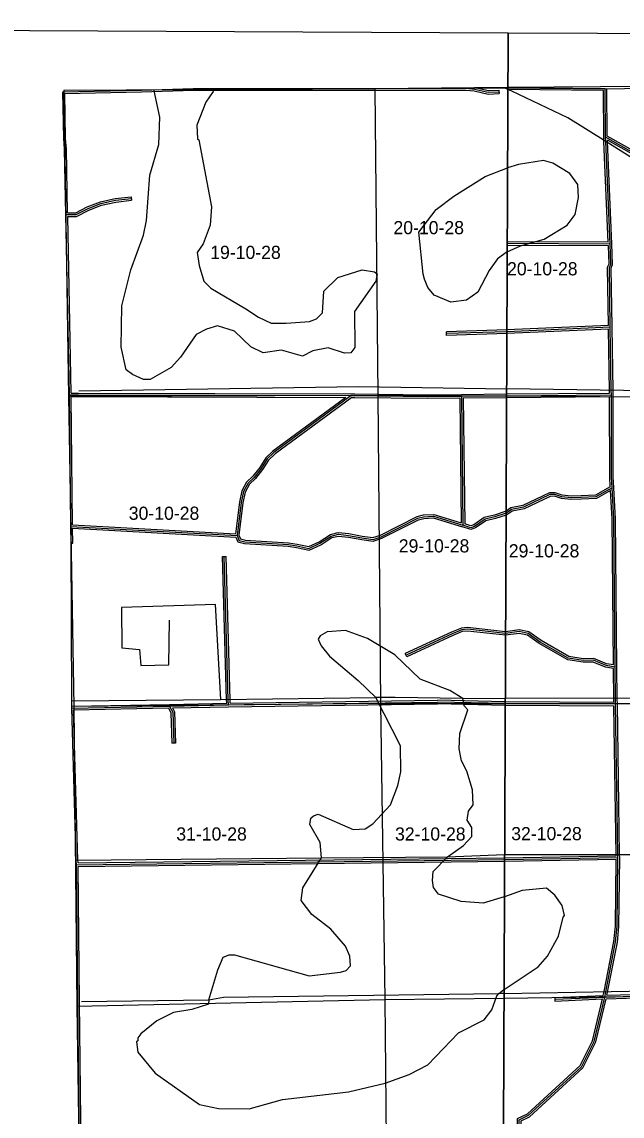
# Model space of a CAD drawing. Extents: x 457167 to 656239, y 1787309 to 1969297.
# Drawn here: x 489068 to 499317, y 1905490 to 1924183 of the extents above; entities that cross this region are included whole.
import ezdxf

# ---------------------------------------------------------------- set-up
doc = ezdxf.new("R2010")
doc.units = 0
for name, color, linetype in [('Level 1', 7, 'Continuous'), ('Level 10', 7, 'Continuous'), ('Level 2', 7, 'Continuous'), ('Level 31', 7, 'Continuous'), ('Level 32', 7, 'Continuous'), ('Level 5', 7, 'Continuous'), ('Level 55', 7, 'Continuous'), ('Level 63', 7, 'Continuous'), ('Level 7', 7, 'Continuous')]:
    doc.layers.add(name, color=color, linetype=linetype)

msp = doc.modelspace()

# ---------------------------------------------------------------- linework, layer by layer
at = {"layer": 'Level 1'}
for p, q in [((495095.742, 1923046.55), (497367.423, 1923065.558)), ((497367.422, 1923065.558), (500383.596, 1923090.799)), ((489785.362, 1923018.136), (495095.742, 1923046.55)), ((489785.362, 1923018.136), (489865.626, 1917786.117)), ((495095.742, 1923046.55), (495145.956, 1917802.671)), ((495145.956, 1917802.671), (489865.626, 1917786.117)), ((489865.626, 1917786.117), (489955.57, 1912489.956)), ((495145.956, 1917802.671), (495194.072, 1912538.772)), ((497344.806, 1917789.291), (495145.956, 1917802.671)), ((500526.47, 1917769.934), (497344.805, 1917789.291)), ((495194.072, 1912538.772), (489955.57, 1912489.956)), ((489955.57, 1912489.956), (490004.376, 1907366.257)), ((495194.072, 1912538.772), (495265.193, 1907481.055)), ((495194.072, 1912538.772), (497322.296, 1912537.815)), ((497322.295, 1912537.815), (500544.377, 1912536.369)), ((490004.376, 1907366.257), (495265.193, 1907481.055)), ((490004.376, 1907366.257), (490082.56, 1902118.226)), ((495265.193, 1907481.055), (497300.735, 1907507.73)), ((495265.193, 1907481.055), (495321.386, 1902233.138)), ((497300.734, 1907507.73), (499989.248, 1907542.964))]:
    msp.add_line(p, q, dxfattribs=at)
at = {"layer": 'Level 10'}
for points in [[(497367.384, 1923056.656), (497367.66, 1923056.665), (499028.695, 1923040.686), (499688.708, 1923050.695), (500311.72, 1923060.703), (500960.734, 1923070.711), (502686.769, 1923096.735), (502722.769, 1923096.735), (503619.787, 1923111.747), (504267.8, 1923121.756), (504934.814, 1923131.765), (505605.828, 1923142.773), (506268.841, 1923152.782), (506936.855, 1923162.791), (507564.867, 1923172.799), (508242.881, 1923183.808), (508869.894, 1923193.816), (509531.907, 1923203.826), (510624.93, 1923221.84), (510883.935, 1923225.843), (511429.945, 1923234.851), (511717.951, 1923239.855), (512966.977, 1923258.871)], [(490043.886, 1905424.169), (490022.847, 1907445.216), (489997.801, 1909784.271), (489995.801, 1909861.272), (489919.749, 1912460.331), (489918.746, 1912586.335), (489907.695, 1915278.397), (489904.689, 1915563.403), (489878.645, 1917812.456), (489819.585, 1920889.526), (489798.563, 1922006.552), (489782.559, 1922189.556), (489769.544, 1922990.575), (491112.564, 1923017.591), (491995.577, 1923046.601), (496647.65, 1923048.656), (496656.65, 1923047.656), (497308.66, 1923054.664), (497367.385, 1923056.656)]]:
    msp.add_lwpolyline(points, dxfattribs=at)
at = {"layer": 'Level 31'}
for p, q in [((489782.86, 1922189.898), (489769.94, 1922990.366)), ((496647.955, 1923049.096), (496656.211, 1923047.969)), ((496656.211, 1923047.969), (496797.859, 1923031.721)), ((497367.386, 1923056.903), (497367.378, 1923056.903)), ((499028.84, 1923041.068), (497367.385, 1923056.903)), ((499033.269, 1922213.735), (499028.84, 1923041.068)), ((489798.559, 1922006.546), (489782.86, 1922189.898)), ((499036.444, 1922138.444), (499033.269, 1922213.735)), ((499110.995, 1920388.221), (499036.444, 1922138.444)), ((489819.911, 1920890.025), (489798.559, 1922006.546)), ((489878.529, 1917812.867), (489819.911, 1920890.025)), ((497355.977, 1920395.361), (497355.95, 1920395.361)), ((499110.995, 1920388.221), (497355.976, 1920395.361)), ((499116.077, 1918965.584), (497349.523, 1918889.861)), ((499132.775, 1917883.278), (499116.077, 1918965.584)), ((499133.742, 1917811.634), (499132.775, 1917883.278)), ((489878.529, 1917812.867), (490036.791, 1917812.518)), ((489904.651, 1915563.541), (489878.529, 1917812.867)), ((490036.791, 1917812.518), (494690.239, 1917797.698)), ((495989.013, 1917783.315), (496575.692, 1917789.14)), ((496575.692, 1917789.14), (496599.877, 1915585.654)), ((497344.84, 1917797.461), (499133.742, 1917811.634)), ((489907.82, 1915278.42), (489904.651, 1915563.541)), ((489904.651, 1915563.541), (492744.616, 1915408.315)), ((492593.321, 1912600.48), (492524.37, 1915049.271)), ((499204.837, 1912619.084), (499199.825, 1913161.312)), ((492595.803, 1912514.646), (492593.321, 1912600.48)), ((499205.714, 1912525.986), (499204.837, 1912619.084)), ((489919.318, 1912460.768), (491591.01, 1912494.379)), ((489996.012, 1909861.383), (489919.318, 1912460.768)), ((491591.01, 1912494.379), (492595.803, 1912514.646)), ((492595.803, 1912514.646), (496163.803, 1912564.121)), ((499205.714, 1912525.986), (497322.293, 1912537.303)), ((499245.041, 1909955.883), (499205.714, 1912525.986)), ((489998.209, 1909784.279), (489996.012, 1909861.383)), ((497310.878, 1909874.321), (499245.793, 1909908.241)), ((499245.793, 1909908.241), (499245.041, 1909955.883)), ((490022.679, 1907444.781), (489998.209, 1909784.279)), ((499020.167, 1907524.728), (502371.721, 1907620.828)), ((499020.167, 1907524.728), (499038.035, 1907615.201)), ((498169.658, 1907486.531), (499020.167, 1907524.728))]:
    msp.add_line(p, q, dxfattribs=at)
for points in [[(489769.94, 1922990.366), (491112.251, 1923017.431), (491996.05, 1923046.218), (496647.955, 1923049.096)], [(496797.859, 1923031.721), (497030.869, 1922980.531), (497215.514, 1922987.735)], [(500896.94, 1921156.345), (499840.264, 1921735.376), (499690.74, 1921844.379), (499033.269, 1922213.735)], [(489819.911, 1920890.025), (489996.276, 1920890.321), (490197.888, 1920993.42), (490417.226, 1921081.531), (490665.642, 1921134.601), (490937.48, 1921166.839)], [(499116.077, 1918965.584), (499100.078, 1919987.521), (499125.43, 1920045.961), (499110.995, 1920388.221)], [(497349.524, 1918889.861), (497349.486, 1918889.859), (496319.396, 1918857.211)], [(494690.239, 1917797.698), (493371.233, 1916825.621), (493254.436, 1916716.675), (493154.873, 1916552.015), (493035.033, 1916401.991), (492929.716, 1916302.087), (492853.454, 1916160.963), (492812.261, 1915972.771), (492744.616, 1915408.315)], [(494690.239, 1917797.698), (494755.07, 1917797.778), (495989.013, 1917783.315)], [(496575.692, 1917789.14), (497344.797, 1917797.461), (497344.841, 1917797.461)], [(499147.027, 1916224.228), (499136.698, 1916411.19), (499133.742, 1917811.634)], [(499147.027, 1916224.228), (498868.926, 1916070.857), (498620.34, 1916057.371), (498444.885, 1916052.301), (498286.996, 1916067.521), (498169.901, 1916109.115), (498082.174, 1916106.58), (497634.09, 1915891.398), (497426.385, 1915851.197), (497336.23, 1915788.712)], [(499199.825, 1913161.312), (499175.605, 1915693.9), (499147.027, 1916224.228)], [(497336.231, 1915788.712), (497336.175, 1915788.673), (497146.505, 1915729.85), (496976.931, 1915688.396), (496798.742, 1915565.158), (496734.441, 1915541.434), (496599.877, 1915585.654)], [(492744.616, 1915408.315), (492776.671, 1915325.987), (492876.032, 1915299.728), (493618.582, 1915255.724), (493761.498, 1915232.186), (493969.16, 1915188.362), (494156.105, 1915276.274), (494349.244, 1915399.797), (494472.051, 1915429.442), (494647.408, 1915411.583), (494875.41, 1915367.676), (495065.351, 1915341.391), (495202.536, 1915388.433), (495828.424, 1915706.09), (495927.682, 1915729.297), (496097.435, 1915738.38), (496599.877, 1915585.654)], [(497327.422, 1913733.711), (497327.356, 1913733.702), (496677.388, 1913807.051), (496580.718, 1913795.468), (496417.072, 1913730.717), (495627.584, 1913365.756)], [(499199.825, 1913161.312), (499044.519, 1913188.52), (498831.31, 1913277.431), (498652.981, 1913272.371), (498398.56, 1913311.276), (497919.813, 1913588.973), (497712.569, 1913733.503), (497560.467, 1913766.521), (497327.421, 1913733.711)], [(491591.01, 1912494.379), (491642.986, 1912389.051), (491660.037, 1911863.131)], [(497322.294, 1912537.303), (497322.223, 1912537.304), (496163.803, 1912564.121)], [(489998.209, 1909784.279), (497310.798, 1909874.319), (497310.879, 1909874.321)], [(499038.035, 1907615.201), (499206.941, 1908466.159), (499233.185, 1908732.968), (499245.793, 1909908.241)], [(490044.443, 1905351.126), (490043.817, 1905424.223), (490022.679, 1907444.781)], [(497629.768, 1902331.887), (497561.635, 1905429.406), (497720.588, 1905504), (498623.787, 1906334.361), (498842.111, 1906766.906), (499020.167, 1907524.728)]]:
    msp.add_lwpolyline(points, dxfattribs=at)
at = {"layer": 'Level 32'}
for p, q in [((489812.841, 1922191.421), (489800.419, 1922960.972)), ((496645.928, 1923019.092), (496652.475, 1923018.199)), ((496652.475, 1923018.199), (496792.919, 1923002.089)), ((497214.344, 1923017.713), (497216.684, 1922957.756)), ((497367.093, 1923026.903), (497367.391, 1923058.264)), ((497367.257, 1923026.901), (497367.093, 1923026.903)), ((498999, 1923011.349), (497367.256, 1923026.901)), ((497367.391, 1923058.343), (497367.392, 1923058.345)), ((497367.391, 1923058.342), (497367.391, 1923058.343)), ((497367.391, 1923058.335), (497367.391, 1923058.342)), ((497367.391, 1923058.322), (497367.391, 1923058.335)), ((497367.391, 1923058.304), (497367.391, 1923058.322)), ((497367.391, 1923058.278), (497367.391, 1923058.304)), ((497367.391, 1923058.264), (497367.391, 1923058.278)), ((499003.273, 1922213.021), (498999, 1923011.349)), ((499063.177, 1922231.344), (499058.841, 1923041.143)), ((489828.535, 1922008.112), (489812.841, 1922191.421)), ((499006.47, 1922137.179), (499003.273, 1922213.021)), ((499079.684, 1920418.348), (499006.471, 1922137.166)), ((499066.419, 1922139.707), (499065.512, 1922161.21)), ((499140.969, 1920389.497), (499066.418, 1922139.72)), ((489849.343, 1920920.074), (489828.536, 1922008.112)), ((490933.946, 1921196.631), (490941.012, 1921137.046)), ((489907.966, 1917842.801), (489850.487, 1920860.074)), ((497355.829, 1920365.361), (497356.071, 1920425.361)), ((497355.849, 1920365.361), (497355.829, 1920365.361)), ((499082.229, 1920358.336), (497355.848, 1920365.361)), ((497356.106, 1920425.361), (497356.071, 1920425.361)), ((499079.684, 1920418.348), (497356.105, 1920425.361)), ((499085.624, 1918994.306), (497349.651, 1918919.895)), ((499162.772, 1917883.74), (499146.075, 1918966.046)), ((496320.346, 1918827.225), (496318.445, 1918887.196)), ((497349.396, 1918859.841), (496320.346, 1918827.225)), ((499102.778, 1917882.872), (499086.557, 1918934.289)), ((489907.966, 1917842.801), (490036.858, 1917842.518)), ((490036.888, 1917842.518), (494690.335, 1917827.698)), ((497344.969, 1917827.464), (499103.339, 1917841.393)), ((499103.339, 1917841.393), (499102.778, 1917882.872)), ((499163.743, 1917811.696), (499162.773, 1917883.682)), ((489908.882, 1917782.799), (490036.726, 1917782.517)), ((489934.325, 1915591.963), (489908.882, 1917782.798)), ((490036.696, 1917782.517), (494599.356, 1917767.986)), ((495988.987, 1917753.311), (496546.023, 1917758.842)), ((495989.041, 1917813.316), (496575.395, 1917819.139)), ((496546.024, 1917758.842), (496569.43, 1915626.265)), ((496606.021, 1917759.465), (497344.713, 1917767.458)), ((496606.021, 1917759.464), (496629.641, 1915607.451)), ((489934.325, 1915591.963), (492718.176, 1915439.805)), ((489937.818, 1915278.752), (489935.006, 1915531.835)), ((489935.006, 1915531.835), (492723.675, 1915379.413)), ((489907.695, 1915278.418), (489937.818, 1915278.752)), ((492494.382, 1915048.427), (492554.359, 1915050.116)), ((492563.333, 1912599.636), (492494.382, 1915048.427)), ((492623.31, 1912601.323), (492554.359, 1915050.116)), ((495640.172, 1913338.525), (495614.996, 1913392.989)), ((499234.836, 1912619.361), (499229.825, 1913161.59)), ((499174.838, 1912618.806), (499170.058, 1913136.069)), ((492564.942, 1912544.03), (492563.334, 1912599.613)), ((492624.937, 1912545.053), (492623.309, 1912601.346)), ((499175.428, 1912556.168), (499174.838, 1912618.801)), ((499235.714, 1912526.267), (499234.836, 1912619.366)), ((489919.506, 1912490.777), (491590.406, 1912524.373)), ((489950.2, 1912431.382), (491572.546, 1912464.001)), ((490026, 1909862.267), (489950.2, 1912431.382)), ((491590.405, 1912524.373), (492564.941, 1912544.03)), ((491638.796, 1912465.336), (492596.22, 1912484.648)), ((492596.22, 1912484.648), (496163.665, 1912534.114)), ((492624.938, 1912545.053), (496163.943, 1912594.125)), ((497322.422, 1912567.308), (496163.942, 1912594.125)), ((499176.167, 1912496.161), (497322.165, 1912507.303)), ((499215.045, 1909955.423), (499176.167, 1912496.161)), ((499275.039, 1909956.341), (499235.714, 1912526.267)), ((491690.021, 1911864.103), (491630.052, 1911862.159)), ((490027.357, 1909814.64), (490026.001, 1909862.236)), ((490028.522, 1909754.647), (497310.75, 1909844.316)), ((497311.006, 1909904.328), (499215.325, 1909937.711)), ((499215.325, 1909937.711), (499215.045, 1909955.409)), ((499275.797, 1909908.316), (499275.039, 1909956.356)), ((490052.679, 1907445.093), (490028.523, 1909754.647)), ((498168.313, 1907516.501), (498995.299, 1907553.641)), ((498995.299, 1907553.641), (499008.604, 1907621.014)), ((499044.095, 1907495.4), (502363.81, 1907590.587)), ((499056.883, 1907555.793), (502379.635, 1907651.066)), ((499056.883, 1907555.793), (499067.467, 1907609.389)), ((498168.313, 1907516.501), (498171.005, 1907456.561)), ((498171.005, 1907456.561), (498981.89, 1907492.977))]:
    msp.add_line(p, q, dxfattribs=at)
for points in [[(489800.42, 1922960.972), (491113.041, 1922987.44), (491996.548, 1923016.218), (496645.928, 1923019.093)], [(496792.919, 1923002.089), (497028.191, 1922950.402), (497216.684, 1922957.756)], [(496855.41, 1923049.793), (497033.546, 1923010.658), (497214.344, 1923017.713)], [(500887.318, 1921195.826), (499856.375, 1921760.757), (499706.98, 1921869.666), (499063.177, 1922231.344)], [(500856.702, 1921144.184), (499824.152, 1921709.996), (499674.5, 1921819.091), (499065.512, 1922161.21)], [(489849.343, 1920920.074), (489989.026, 1920920.31), (490185.441, 1921020.751), (490408.436, 1921110.33), (490660.731, 1921164.228), (490933.946, 1921196.631)], [(489850.488, 1920860.075), (490003.526, 1920860.332), (490210.335, 1920966.088), (490426.016, 1921052.731), (490670.554, 1921104.972), (490941.012, 1921137.046)], [(499085.625, 1918994.306), (499069.98, 1919993.523), (499095.166, 1920051.581), (499082.228, 1920358.336)], [(499146.075, 1918966.053), (499130.176, 1919981.518), (499155.695, 1920040.341), (499140.969, 1920389.485)], [(497349.652, 1918919.895), (497348.368, 1918919.84), (496318.445, 1918887.196)], [(499086.557, 1918934.289), (497350.604, 1918859.878), (497349.395, 1918859.841)], [(494599.356, 1917767.986), (493352.038, 1916848.742), (493230.922, 1916735.767), (493130.212, 1916569.211), (493012.885, 1916422.332), (492905.597, 1916320.56), (492825.051, 1916171.507), (492782.645, 1915977.776), (492718.176, 1915439.806)], [(494700.117, 1917767.709), (493390.428, 1916802.498), (493277.951, 1916697.582), (493179.534, 1916534.818), (493057.181, 1916381.649), (492953.834, 1916283.615), (492881.856, 1916150.419), (492841.876, 1915967.767), (492775.298, 1915412.201)], [(494690.201, 1917827.699), (494755.226, 1917827.779), (495989.041, 1917813.316)], [(494700.116, 1917767.71), (494754.913, 1917767.777), (495988.987, 1917753.311)], [(496575.367, 1917819.139), (497344.516, 1917827.461), (497344.97, 1917827.464)], [(497344.712, 1917767.458), (497345.078, 1917767.462), (499103.806, 1917781.395)], [(499116.033, 1916241.394), (499106.699, 1916410.33), (499103.806, 1917781.395)], [(499176.982, 1916225.882), (499166.697, 1916412.049), (499163.743, 1917811.696)], [(499119.644, 1916174.864), (498877.405, 1916041.273), (498621.585, 1916027.393), (498443.875, 1916022.258), (498280.439, 1916038.013), (498165.152, 1916078.964), (498089.414, 1916076.776), (497643.59, 1915862.68), (497438.284, 1915822.943), (497349.47, 1915761.386), (497336.095, 1915757.238)], [(499116.033, 1916241.394), (498860.448, 1916100.442), (498619.093, 1916087.348), (498445.895, 1916082.343), (498293.555, 1916097.028), (498174.65, 1916139.266), (498074.935, 1916136.384), (497624.59, 1915920.117), (497414.485, 1915879.451), (497336.386, 1915825.323)], [(499169.483, 1913197.085), (499145.612, 1915692.948), (499119.645, 1916174.865)], [(499229.825, 1913161.6), (499205.599, 1915694.851), (499176.985, 1916225.841)], [(497336.387, 1915825.323), (497322.879, 1915815.96), (497138.491, 1915758.775), (496964.424, 1915716.222), (496784.798, 1915591.991), (496733.87, 1915573.201), (496629.641, 1915607.451)], [(492723.675, 1915379.413), (492754.252, 1915300.881), (492871.265, 1915269.957), (493615.248, 1915225.869), (493755.96, 1915202.693), (493972.816, 1915156.929), (494170.631, 1915249.952), (494361.172, 1915371.814), (494474.11, 1915399.077), (494643.043, 1915381.871), (494870.514, 1915338.066), (495068.32, 1915310.695), (495214.246, 1915360.733), (495838.776, 1915677.701), (495931.932, 1915699.481), (496093.764, 1915708.14), (496590.831, 1915557.047)], [(492775.298, 1915412.201), (492799.09, 1915351.093), (492880.799, 1915329.499), (493621.916, 1915285.58), (493767.036, 1915261.678), (493965.503, 1915219.795), (494141.579, 1915302.595), (494337.316, 1915427.78), (494469.992, 1915459.808), (494651.772, 1915441.295), (494880.306, 1915397.285), (495062.381, 1915372.089), (495190.825, 1915416.132), (495818.071, 1915734.48), (495923.432, 1915759.114), (496101.106, 1915768.62), (496569.43, 1915626.263)], [(497336.096, 1915757.238), (497154.517, 1915700.924), (496989.438, 1915660.569), (496812.686, 1915538.326), (496735.012, 1915509.668), (496590.831, 1915557.047)], [(497327.552, 1913764.026), (497326.941, 1913763.94), (496677.284, 1913837.254), (496573.291, 1913824.793), (496405.25, 1913758.302), (495614.996, 1913392.989)], [(497327.292, 1913703.518), (496677.492, 1913776.848), (496588.144, 1913766.142), (496428.895, 1913703.131), (495640.172, 1913338.525)], [(499170.058, 1913136.069), (499036.053, 1913159.545), (498825.715, 1913247.259), (498651.124, 1913242.306), (498388.415, 1913282.478), (497903.678, 1913563.65), (497700.335, 1913705.461), (497559.342, 1913736.066), (497327.77, 1913703.464), (497327.291, 1913703.518)], [(499169.483, 1913197.085), (499052.985, 1913217.495), (498836.904, 1913307.602), (498654.838, 1913302.437), (498408.703, 1913340.075), (497935.948, 1913614.296), (497724.802, 1913761.546), (497561.593, 1913796.976), (497327.551, 1913764.026)], [(491572.546, 1912464), (491613.211, 1912381.594), (491630.052, 1911862.159)], [(491638.796, 1912465.336), (491672.761, 1912396.508), (491690.021, 1911864.103)], [(497322.166, 1912507.303), (497321.786, 1912507.306), (496163.666, 1912534.114)], [(499175.428, 1912556.168), (497322.659, 1912567.302), (497322.421, 1912567.308)], [(490027.357, 1909814.64), (497310.35, 1909904.316), (497311.007, 1909904.328)], [(497310.749, 1909844.316), (497311.245, 1909844.321), (499215.464, 1909877.703)], [(499008.609, 1907621.043), (499177.229, 1908470.558), (499203.2, 1908734.601), (499215.465, 1909877.703)], [(499067.461, 1907609.361), (499236.654, 1908461.759), (499263.169, 1908731.336), (499275.797, 1909908.316)], [(490074.442, 1905351.383), (490073.816, 1905424.509), (490052.678, 1907445.094)], [(497599.775, 1902331.227), (497531.212, 1905448.269), (497703.674, 1905529.202), (498599.465, 1906352.753), (498813.722, 1906777.241), (498981.89, 1907492.976)], [(497659.76, 1902332.546), (497592.057, 1905410.542), (497737.502, 1905478.798), (498648.11, 1906315.971), (498870.5, 1906756.572), (499044.095, 1907495.401)]]:
    msp.add_lwpolyline(points, dxfattribs=at)
at = {"layer": 'Level 5'}
for p, q in [((501539.803, 1917858.018), (497346.787, 1917913.166)), ((489916.046, 1912586.902), (492463.375, 1912605.285)), ((492463.375, 1912605.285), (495114.575, 1912641.087)), ((495439.69, 1912639.351), (495114.575, 1912641.087)), ((496598.368, 1912624.824), (495439.69, 1912639.351)), ((496598.368, 1912624.824), (497322.688, 1912629.257)), ((497322.682, 1912627.951), (497321.519, 1912627.953)), ((501664.744, 1912622.368), (497322.681, 1912627.951)), ((497322.687, 1912629.257), (497323.658, 1912629.263)), ((489996.977, 1909861.317), (494182.893, 1909903.402)), ((494182.893, 1909903.402), (496333.756, 1909916.888)), ((496333.756, 1909916.888), (497309.36, 1909961.661)), ((497312.969, 1909960.321), (500122.314, 1909959.666)), ((497296.645, 1907585.836), (497213.283, 1907586.265)), ((497297.005, 1907584.496), (497301.064, 1907584.571)), ((497301.063, 1907584.571), (502665.955, 1907683.976)), ((490084.908, 1907449.417), (492260.871, 1907479.443))]:
    msp.add_line(p, q, dxfattribs=at)
for points in [[(490040.686, 1917878.589), (494817.879, 1917953.046), (497343.608, 1917914.486)], [(492463.375, 1912605.285), (492372.062, 1914231.391), (490771.209, 1914181.621), (490775.812, 1913489.676), (491075.787, 1913463.058), (491099.323, 1913187.822), (491574.59, 1913201.948), (491586.986, 1913960.486)], [(492260.871, 1907479.443), (492511.183, 1907519.777), (497213.283, 1907586.265)]]:
    msp.add_lwpolyline(points, dxfattribs=at)
at = {"layer": 'Level 55'}
for p, q in [((497367.26, 1923029.266), (497308.902, 1923054.609)), ((497367.267, 1923029.263), (497367.26, 1923029.266)), ((497436.706, 1922996.602), (497367.266, 1923029.263))]:
    msp.add_line(p, q, dxfattribs=at)
for points in [[(499036.444, 1922138.444), (498391.853, 1922544.85), (497436.706, 1922996.602)], [(500845.045, 1921057.286), (500381.447, 1921290.158), (499036.444, 1922138.444)]]:
    msp.add_lwpolyline(points, dxfattribs=at)
at = {"layer": 'Level 63'}
for points in [[(457410.247, 1878726.517), (497176.541, 1878534.741), (497371.387, 1923990.389), (457653.971, 1924182.684), (457410.247, 1878726.517)], [(497176.54, 1878534.741), (536942.563, 1878385.707), (537088.612, 1923840.983), (497371.386, 1923990.389), (497176.54, 1878534.741)]]:
    msp.add_lwpolyline(points, dxfattribs=at)
at = {"layer": 'Level 7'}
for p, q in [((497361.527, 1921690.304), (497358.866, 1921689.503)), ((497361.525, 1921689.931), (497363.815, 1921690.813)), ((497354.294, 1920255.68), (497355.381, 1920256.158)), ((497356.133, 1920256.96), (497355.38, 1920256.401)), ((497213.283, 1907586.265), (497297.003, 1907652.527)), ((497297.233, 1907651.177), (497301.361, 1907653.93))]:
    msp.add_line(p, q, dxfattribs=at)
for points in [[(492349.719, 1923046.758), (492335.604, 1922993.235), (492209.575, 1922810.519), (492057.431, 1922419.528), (492064.485, 1922186.042), (492089.436, 1922169.242), (492308.401, 1921025.979), (492281.686, 1920709.331), (492163.281, 1920393.172), (492062.422, 1920243.677), (492094.597, 1920018.403), (492176.513, 1919751.207), (492292.607, 1919633.876), (492890.923, 1919280.545), (493106.91, 1919137.644), (493323.135, 1919036.465), (493581.529, 1919035.087), (493981.865, 1919066.273), (494098.766, 1919107.326), (494199.395, 1919215.179), (494226.358, 1919581.818), (494461.017, 1919813.986), (494878.551, 1919945.144), (495086.766, 1919910.686), (495136.616, 1919877.046), (495110.959, 1919752.162), (494749.713, 1919237.206), (494754.755, 1918620.281), (494687.566, 1918528.949), (494579.164, 1918521.197), (494296.218, 1918614.406), (494037.535, 1918565.792), (493861.984, 1918475.008), (493504.046, 1918576.976), (493187.002, 1918528.661), (492979.157, 1918629.811), (492697.158, 1918898.084), (492405.881, 1918991.352), (492222.15, 1918933.979), (492046.599, 1918843.235), (491777.742, 1918452.833), (491618.443, 1918278.616), (491258.871, 1918072.148), (491142.16, 1918072.766), (490959.185, 1918157.116), (490851.272, 1918241.067), (490761.633, 1918625.025), (490773.76, 1919333.551), (490927.12, 1919949.627), (491147.032, 1920540.364), (491198.358, 1920790.16), (491252.534, 1921565.179), (491405.396, 1922089.543), (491424.588, 1922556.284), (491326.937, 1923007.003), (491327.033, 1923024.636)], [(497355.38, 1920256.158), (497579.665, 1920354.966), (497988.542, 1920470.373), (498381.135, 1920710.884), (498515.105, 1920893.86), (498574.37, 1921185.437), (498558.375, 1921402.242), (498425.62, 1921594.405), (498134.43, 1921770.385), (497976.176, 1921812.584), (497550.789, 1921747.267), (497361.526, 1921690.304)], [(497355.381, 1920256.401), (497188.754, 1920132.836), (497045.956, 1919933.519), (496852.259, 1919567.728), (496659.769, 1919427.063), (496392.846, 1919395.159), (496110.039, 1919513.378), (496002.385, 1919647.34), (495944.781, 1919789.353), (495920.229, 1919872.854), (495849.034, 1920590.17), (496142.891, 1920980.412), (496444.211, 1921203.881), (496979.564, 1921542.826), (497361.526, 1921689.931)], [(496598.368, 1912624.824), (496374.001, 1912759.385), (495866.511, 1912953.873), (495435.276, 1913372.988), (494969.913, 1913650.609), (494595.505, 1913785.987), (494278.591, 1913762.683), (494161.52, 1913696.611), (494127.851, 1913638.419), (494177.244, 1913521.446), (494318.049, 1913345.634), (494807.695, 1912934.531), (495114.575, 1912641.087)], [(494182.893, 1909903.402), (494159.258, 1910161.958), (493985.869, 1910471.323), (494003.127, 1910579.596), (494045.037, 1910621.047), (494128.528, 1910645.639), (494727.342, 1910384), (494927.505, 1910399.593), (495061.316, 1910482.236), (495363.154, 1910805.747), (495489.999, 1911138.516), (495541.256, 1911371.673), (495535.277, 1911813.533), (495114.575, 1912641.087)], [(496333.756, 1909916.888), (496609.936, 1910115.456), (496752.466, 1910264.751), (496753.282, 1910423.145), (496670.609, 1910548.647), (496696.436, 1910698.571), (496772.015, 1910806.514), (496765.09, 1911065.01), (496666.722, 1911382.316), (496575.968, 1911557.869), (496535.403, 1911766.474), (496545.138, 1912024.87), (496680.683, 1912432.631), (496622.691, 1912499.651), (496598.368, 1912624.824)], [(492260.871, 1907479.443), (492413.673, 1907987.137), (492506.511, 1908203.393), (492606.781, 1908244.546), (492698.482, 1908244.056), (493972.038, 1907887.083), (494505.916, 1907950.931), (494606.086, 1907975.383), (494681.536, 1908058.356), (494665.772, 1908225.179), (494591.638, 1908392.302), (494343.119, 1908685.416), (494019.339, 1908937.238), (493837.181, 1909171.641), (493863.368, 1909388.256), (494182.893, 1909903.402)], [(497305.503, 1909236.404), (496946.46, 1909129.957), (496571.454, 1909156.963), (496180.336, 1909284.111), (496097.562, 1909392.943), (496081.539, 1909518.086), (496090.696, 1909668.07), (496333.756, 1909916.888)], [(497301.36, 1907653.93), (497882.016, 1908041.124), (498040.985, 1908224.04), (498233.833, 1908565.211), (498309.909, 1908890.059), (498334.979, 1908915.01), (498293.855, 1909090.203), (498169.399, 1909265.656), (498028.034, 1909382.826), (497611.086, 1909342.481), (497310.622, 1909235.054)], [(492260.871, 1907479.443), (492252.141, 1907404.441), (491968.219, 1907314.286), (491659.486, 1907257.571), (491375.294, 1907117.385), (491098.984, 1906893.776), (491048.615, 1906827.354), (491048.346, 1906777.333), (491023.246, 1906760.792), (491047.339, 1906585.598), (491345.511, 1906225.533), (492101.232, 1905687.94), (492425.989, 1905619.512), (492951.176, 1905616.698), (493518.892, 1905772.049), (494645.016, 1905907.736), (495271.053, 1906054.446), (495680.316, 1906202.314), (495997.978, 1906367.332), (496526.106, 1906914.721), (496960.808, 1907137.471), (497095.067, 1907303.476), (497179.734, 1907544.773), (497213.283, 1907586.265)]]:
    msp.add_lwpolyline(points, dxfattribs=at)

# ---------------------------------------------------------------- texts
at = {"layer": 'Level 2'}
for s, p in [('20-10-28', (495412.802, 1920555.641)), ('19-10-28', (492284.168, 1920132.859)), ('20-10-28', (497352.398, 1919852.764)), ('30-10-28', (490893.29, 1915676.626)), ('29-10-28', (495503.926, 1915119.537)), ('29-10-28', (497382.525, 1915034.901)), ('31-10-28', (491704.71, 1910198.021)), ('32-10-28', (495439.937, 1910197.71)), ('32-10-28', (497424.14, 1910203.685))]:
    msp.add_text(s, height=225, dxfattribs=at).set_placement(p)

doc.saveas('drawing.dxf')
